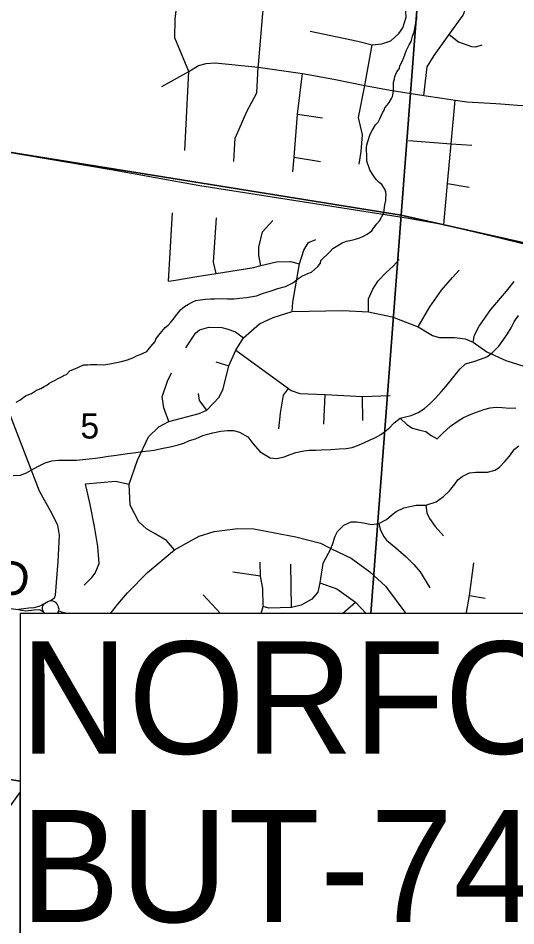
# Model space of a CAD drawing. Extents: x 0 to 34, y 0 to 22.
# Drawn here: x 5.107 to 5.934, y 18.207 to 19.714 of the extents above; entities that cross this region are included whole.
import ezdxf

# ---------------------------------------------------------------- set-up
doc = ezdxf.new("R2010")
doc.units = 0
for name, color, linetype in [('GM_X_County_Road', 7, 'Continuous'), ('GM_X_County_Road_Text', 7, 'Continuous'), ('GM_X_Minor_River', 7, 'Continuous'), ('GM_X_Section', 7, 'Continuous'), ('GM_X_Section_Text', 7, 'Continuous'), ('GM_X_Township_Road', 7, 'Continuous'), ('SH_Text', 7, 'Continuous')]:
    doc.layers.add(name, color=color, linetype=linetype)

msp = doc.modelspace()

# ---------------------------------------------------------------- linework, layer by layer
at = {"layer": 'GM_X_County_Road'}
msp.add_line((5.1502, 18.7268), (5.1489, 18.7285), dxfattribs=at)
for points in [[(5.161, 18.7471), (5.1674, 18.7519), (5.169, 18.7561), (5.1733, 18.8123), (5.1758, 18.8558), (5.1727, 18.8724), (5.1612, 18.8948), (5.1426, 18.9289), (5.0287, 19.2221), (5.0277, 19.238), (5.0278, 19.2591), (5.0324, 19.303), (5.0407, 19.4239), (5.0482, 19.4989)], [(5.0482, 19.4989), (5.2615, 19.4628), (5.4086, 19.4362), (5.7556, 19.3822), (5.814, 19.3715), (5.9052, 19.3498), (5.9474, 19.3395), (6.067, 19.3122), (6.1386, 19.2955), (6.1993, 19.2816), (6.3594, 19.2439), (6.4061, 19.2324), (6.5388, 19.202)], [(5.0157, 18.7403), (5.0176, 18.7401), (5.0611, 18.7376), (5.0943, 18.734), (5.1075, 18.7325)], [(5.1493, 18.7411), (5.1465, 18.7397), (5.1414, 18.7372), (5.1329, 18.7353), (5.1248, 18.7344), (5.1164, 18.7336), (5.1075, 18.7325)], [(5.1075, 18.7325), (5.1125, 18.731), (5.12, 18.7304), (5.1336, 18.7319), (5.1414, 18.7321), (5.1457, 18.7305), (5.1489, 18.7285)], [(5.1489, 18.7285), (5.1476, 18.7321), (5.1474, 18.7354), (5.148, 18.738), (5.1493, 18.7411), (5.1533, 18.7441), (5.1563, 18.7456), (5.161, 18.7471)], [(5.161, 18.7471), (5.164, 18.7468), (5.1673, 18.7457), (5.1688, 18.7444), (5.1704, 18.743), (5.172, 18.7404), (5.1729, 18.7383), (5.1734, 18.7363), (5.1743, 18.7332), (5.1742, 18.7304)], [(5.1512, 18.7255), (5.1508, 18.7259), (5.1502, 18.7268)], [(5.1742, 18.7304), (5.1735, 18.7283), (5.1719, 18.7261), (5.1712, 18.7255)], [(5.1889, 18.7255), (5.1863, 18.7261), (5.1832, 18.7268), (5.1813, 18.7274), (5.1798, 18.7281), (5.1742, 18.7304)]]:
    msp.add_lwpolyline(points, dxfattribs=at)
at = {"layer": 'GM_X_Minor_River'}
for points in [[(5.736, 19.6251), (5.7403, 19.6307), (5.7411, 19.6348), (5.7451, 19.6424), (5.7478, 19.6488), (5.7522, 19.6612), (5.7566, 19.6699), (5.7597, 19.6755), (5.7622, 19.6842), (5.765, 19.6914), (5.7658, 19.6971), (5.7671, 19.7035), (5.7683, 19.7081), (5.7692, 19.7122), (5.7696, 19.7164)], [(5.2493, 19.1388), (5.2592, 19.1405), (5.2785, 19.1439), (5.2888, 19.1471), (5.293, 19.1486), (5.2976, 19.1504), (5.3037, 19.1533), (5.3098, 19.1558), (5.3208, 19.1609), (5.3274, 19.1688), (5.3344, 19.1774), (5.3356, 19.1812), (5.3403, 19.1875), (5.3457, 19.1939), (5.3515, 19.2006), (5.3561, 19.2047), (5.3604, 19.2092), (5.3643, 19.2136), (5.3682, 19.2193), (5.3732, 19.2256), (5.3767, 19.2297), (5.3832, 19.2353), (5.3901, 19.2394), (5.3974, 19.2434), (5.402, 19.2456), (5.4092, 19.2466), (5.4183, 19.2475), (5.4266, 19.2481), (5.4338, 19.248), (5.4459, 19.2485), (5.4546, 19.2483), (5.4659, 19.2484), (5.4746, 19.249), (5.4864, 19.2503), (5.5027, 19.2534), (5.513, 19.257), (5.5271, 19.2612), (5.5385, 19.2652), (5.5514, 19.2687), (5.5632, 19.2746), (5.5732, 19.2823), (5.5782, 19.2857), (5.5885, 19.2904), (5.5942, 19.2926), (5.5992, 19.2966), (5.605, 19.3018), (5.6093, 19.3071), (5.6101, 19.312), (5.614, 19.3161), (5.6198, 19.3213), (5.6256, 19.3269), (5.6298, 19.3318), (5.6379, 19.3365), (5.6451, 19.3413), (5.6524, 19.3438), (5.6607, 19.3456), (5.6672, 19.3473), (5.6748, 19.3495), (5.6805, 19.3524), (5.687, 19.3553), (5.6947, 19.3612), (5.6974, 19.3657), (5.7029, 19.3728), (5.7075, 19.3777), (5.7146, 19.3912), (5.7151, 19.3954), (5.7164, 19.4041), (5.718, 19.4113), (5.7181, 19.4159), (5.7186, 19.4216), (5.7176, 19.4254), (5.7169, 19.4292), (5.7114, 19.4377), (5.7065, 19.4412), (5.7017, 19.4463), (5.6981, 19.4517), (5.6959, 19.4551), (5.6911, 19.4625), (5.6865, 19.4766), (5.6862, 19.4835), (5.6858, 19.4991), (5.6863, 19.5036), (5.6887, 19.5112), (5.6919, 19.5218), (5.6951, 19.5274), (5.7009, 19.5368), (5.7052, 19.5417), (5.7079, 19.5469), (5.7103, 19.5522), (5.7123, 19.5567), (5.715, 19.5616), (5.7163, 19.565), (5.7201, 19.5699), (5.7236, 19.574), (5.7275, 19.5807), (5.7291, 19.5841), (5.7304, 19.5932), (5.7307, 19.6077), (5.7324, 19.613), (5.7328, 19.6171), (5.736, 19.6251)], [(5.0986, 18.9551), (5.1111, 18.9555), (5.1207, 18.959), (5.1327, 18.9658), (5.142, 18.9709), (5.1516, 18.9759), (5.1627, 18.9794), (5.1742, 18.9805), (5.186, 18.9802), (5.1947, 18.9803), (5.2038, 18.9804), (5.2195, 18.9818), (5.2355, 18.9836), (5.2473, 18.9855), (5.2569, 18.9867), (5.266, 18.988), (5.2778, 18.9895), (5.2885, 18.9911), (5.2988, 18.9923), (5.3137, 18.9945), (5.3233, 18.9957), (5.3328, 18.997), (5.345, 18.9996), (5.3596, 19.0026), (5.3726, 19.006), (5.3825, 19.0084), (5.3918, 19.0127), (5.4014, 19.0158), (5.4137, 19.0211), (5.4306, 19.0255), (5.4439, 19.0282), (5.4546, 19.0297), (5.4649, 19.0294), (5.4747, 19.0269), (5.4885, 19.0188), (5.4966, 19.0079), (5.5091, 18.9943), (5.5259, 18.9839), (5.5369, 18.9828), (5.5487, 18.9858), (5.5591, 18.9897), (5.5683, 18.9932), (5.5817, 18.9958), (5.5905, 18.9967), (5.6008, 18.9968), (5.6103, 18.9973), (5.6266, 18.9979), (5.6404, 18.999), (5.6518, 18.9994), (5.6621, 19.0014), (5.6709, 19.0049), (5.6813, 19.0088), (5.6917, 19.0138), (5.7006, 19.0181), (5.7095, 19.0231), (5.7235, 19.0333), (5.7317, 19.0422), (5.7414, 19.0499), (5.7506, 19.0523), (5.7598, 19.0543), (5.7717, 19.0592), (5.7822, 19.0661), (5.7916, 19.0742), (5.8002, 19.0831), (5.8096, 19.0938), (5.8175, 19.1027), (5.827, 19.1142), (5.8337, 19.1227), (5.8408, 19.1316), (5.8501, 19.1401), (5.8643, 19.1442), (5.8751, 19.1477), (5.8855, 19.1516), (5.8952, 19.1589), (5.9054, 19.1696), (5.9141, 19.1811), (5.9197, 19.19), (5.926, 19.2001), (5.9313, 19.2102), (5.9384, 19.2203)], [(5.1036, 19.0764), (5.1097, 19.0797), (5.1193, 19.0871), (5.1289, 19.0907), (5.1377, 19.0966), (5.1445, 19.0995), (5.1503, 19.1025), (5.1545, 19.105), (5.1579, 19.1073), (5.1618, 19.1098), (5.1663, 19.112), (5.1747, 19.1164), (5.1801, 19.119), (5.1835, 19.1212), (5.1873, 19.1226), (5.1928, 19.1286), (5.2061, 19.134), (5.2156, 19.1384), (5.2225, 19.1386), (5.2274, 19.1389), (5.2383, 19.1391), (5.2493, 19.1388)], [(5.7414, 19.0499), (5.7529, 19.0393), (5.7619, 19.0333), (5.7743, 19.0303), (5.7845, 19.0277), (5.793, 19.021), (5.8031, 19.0157), (5.8126, 19.0253), (5.8254, 19.0367), (5.8379, 19.0454), (5.8468, 19.0509), (5.8595, 19.0566), (5.8687, 19.0601), (5.8806, 19.0643), (5.8909, 19.067), (5.9009, 19.0682), (5.9111, 19.0675), (5.9236, 19.0668), (5.9339, 19.0672)]]:
    msp.add_lwpolyline(points, dxfattribs=at)
at = {"layer": 'GM_X_Section'}
for points in [[(4.818, 20.3144), (5.8084, 20.2412), (5.7435, 19.3869), (4.7613, 19.5448)], [(5.8307, 20.238), (6.8362, 20.1611), (6.7522, 19.1603), (5.7435, 19.3869), (5.8084, 20.2412)]]:
    msp.add_lwpolyline(points, close=True, dxfattribs=at)
for points in [[(5.1102, 18.4472), (4.6831, 18.5192), (4.7613, 19.5448), (5.7435, 19.3869), (5.6931, 18.7255)], [(5.6931, 18.7255), (5.7435, 19.3869), (6.7522, 19.1603), (6.7169, 18.7255)], [(5.6474, 18.1592), (5.5736, 17.336), (4.5906, 17.4897), (4.6831, 18.5192), (5.1102, 18.4472)]]:
    msp.add_lwpolyline(points, dxfattribs=at)
at = {"layer": 'GM_X_Township_Road'}
for p, q in [((5.5711, 19.5546), (5.6125, 19.5489)), ((5.5655, 19.4833), (5.6091, 19.4761)), ((5.8203, 19.4395), (5.8565, 19.4334)), ((5.3567, 19.2773), (5.3634, 19.3909)), ((5.4352, 19.1434), (5.4569, 19.1367)), ((5.615, 19.04), (5.6172, 19.0891)), ((5.6798, 19.046), (5.679, 19.0859)), ((5.5609, 18.7356), (5.5601, 18.8076)), ((5.5096, 18.7878), (5.4636, 18.7946)), ((5.4142, 18.7565), (5.443, 18.7255)), ((5.8566, 18.7557), (5.8827, 18.7514)), ((5.6459, 18.7255), (5.6672, 18.7445))]:
    msp.add_line(p, q, dxfattribs=at)
for points in [[(5.5061, 19.6366), (5.5137, 19.722), (5.5216, 19.7971), (5.5205, 19.8359), (5.516, 19.8816), (5.5126, 19.9182), (5.5032, 19.9445), (5.4839, 19.9682), (5.4547, 20.0002), (5.4055, 20.0539), (5.3836, 20.0778), (5.3493, 20.114), (5.318, 20.1471), (5.307, 20.1626), (5.2969, 20.1894), (5.2972, 20.2128), (5.3045, 20.2803)], [(5.5922, 19.6924), (5.6711, 19.6761), (5.6951, 19.6701), (5.7113, 19.6713), (5.7264, 19.6766), (5.7396, 19.6886), (5.746, 19.6981), (5.7517, 19.7158), (5.7505, 19.7335), (5.7449, 19.7499), (5.7392, 19.7737), (5.7381, 19.7937), (5.7392, 19.8009), (5.7415, 19.8359), (5.7415, 19.8729), (5.749, 19.9566), (5.7558, 20.0396)], [(5.384, 19.4945), (5.3904, 19.6258), (5.3674, 19.6816), (5.3681, 19.7126), (5.378, 19.7933)], [(5.7809, 19.586), (5.7864, 19.6332), (5.7984, 19.652), (5.823, 19.687), (5.8463, 19.7192), (5.8529, 19.7369), (5.8542, 19.7407), (5.8599, 19.7916)], [(5.823, 19.687), (5.8384, 19.6747), (5.8599, 19.6671), (5.8673, 19.6667), (5.8776, 19.6701)], [(5.6733, 19.4717), (5.6769, 19.4927), (5.6788, 19.5204), (5.6726, 19.5493), (5.683, 19.6025), (5.6951, 19.6701)], [(5.3455, 19.6005), (5.3904, 19.6258), (5.4066, 19.6356), (5.4194, 19.639), (5.4345, 19.6402), (5.5058, 19.6326)], [(5.4654, 19.4764), (5.4662, 19.4961), (5.4673, 19.5149), (5.4741, 19.5296), (5.4869, 19.5594), (5.5035, 19.59), (5.5058, 19.6326), (5.5061, 19.6366)], [(5.5058, 19.6326), (5.5796, 19.6222), (5.6314, 19.6127), (5.683, 19.6025), (5.7251, 19.5947), (5.7809, 19.586), (5.8114, 19.5813), (5.8328, 19.5781), (5.8526, 19.5753), (5.9008, 19.5723), (5.9087, 19.5717)], [(5.5631, 19.4591), (5.5655, 19.4833), (5.5711, 19.5546), (5.5796, 19.6222)], [(5.814, 19.3715), (5.8203, 19.4395), (5.8263, 19.5057), (5.8328, 19.5781)], [(5.9087, 19.5717), (5.9364, 19.5696), (5.971, 19.5683), (5.978, 19.5686)], [(5.7554, 19.5108), (5.8263, 19.5057), (5.8607, 19.5032)], [(5.4358, 19.2904), (5.4317, 19.3092), (5.4366, 19.3827)], [(5.5101, 19.3033), (5.5071, 19.32), (5.5067, 19.3341), (5.5127, 19.3593), (5.5303, 19.3781)], [(5.5621, 19.2271), (5.5631, 19.2426), (5.5743, 19.306), (5.5814, 19.3292), (5.5894, 19.3418), (5.6017, 19.3467)], [(5.3567, 19.2773), (5.3686, 19.2794), (5.404, 19.2853), (5.4358, 19.2904), (5.4983, 19.3003), (5.5101, 19.3033), (5.5363, 19.3098), (5.5593, 19.3102), (5.5743, 19.306)], [(5.6889, 19.2265), (5.6893, 19.2482), (5.696, 19.2643), (5.7051, 19.278), (5.7177, 19.2913), (5.7303, 19.3032), (5.7401, 19.3134)], [(5.7717, 19.2019), (5.7908, 19.2347), (5.8101, 19.2628), (5.8284, 19.2834), (5.8396, 19.2955)], [(5.8628, 19.1763), (5.8649, 19.1877), (5.8727, 19.2025), (5.8925, 19.2304), (5.9185, 19.2611), (5.9313, 19.2768)], [(5.3666, 18.8312), (5.3534, 18.847), (5.3347, 18.8579), (5.3203, 18.8663), (5.3076, 18.878), (5.2933, 18.9057), (5.2915, 18.9404), (5.3055, 18.9801), (5.3238, 19.0193), (5.3406, 19.0358), (5.3574, 19.0446), (5.4075, 19.0575), (5.4205, 19.0631), (5.4408, 19.0848), (5.4475, 19.0985), (5.4569, 19.1367), (5.4689, 19.1627), (5.4811, 19.1833), (5.5081, 19.2065), (5.5305, 19.2173), (5.5621, 19.2271), (5.6465, 19.2286), (5.6889, 19.2265), (5.7285, 19.218), (5.7717, 19.2019), (5.7951, 19.1875), (5.8067, 19.184), (5.8319, 19.1837), (5.8494, 19.1819), (5.8628, 19.1763), (5.8857, 19.1604), (5.9171, 19.1458), (5.9469, 19.1365)], [(5.3854, 19.1669), (5.4016, 19.191), (5.4082, 19.1967), (5.424, 19.2012), (5.4452, 19.2005), (5.4538, 19.1984), (5.4682, 19.1935), (5.4811, 19.1833)], [(5.4689, 19.1627), (5.5564, 19.0993), (5.5608, 19.0959), (5.5747, 19.0912), (5.6172, 19.0891), (5.679, 19.0859), (5.725, 19.0877)], [(5.3574, 19.0446), (5.3489, 19.067), (5.3461, 19.0853), (5.355, 19.1115), (5.3616, 19.1255)], [(5.5403, 19.0323), (5.5428, 19.0585), (5.5477, 19.088), (5.5564, 19.0993)], [(5.4205, 19.0631), (5.4082, 19.0792), (5.4065, 19.0911)], [(5.6264, 18.8338), (5.6291, 18.8401), (5.6336, 18.8542), (5.6375, 18.8617), (5.6478, 18.8721), (5.66, 18.8778), (5.6692, 18.8778), (5.6807, 18.8765), (5.6939, 18.8736), (5.7061, 18.8749), (5.7188, 18.882), (5.7272, 18.8889), (5.7349, 18.8949), (5.7475, 18.9012), (5.7684, 18.9056), (5.7842, 18.9055), (5.8015, 18.9109), (5.8134, 18.9198), (5.8236, 18.9294), (5.8327, 18.9407), (5.8377, 18.9475), (5.8449, 18.9531), (5.8566, 18.9591), (5.8672, 18.9602), (5.8866, 18.9601), (5.8995, 18.9635), (5.9067, 18.9689), (5.9156, 18.9782), (5.9231, 18.9872), (5.9314, 18.9983), (5.9389, 19.0043)], [(5.2168, 18.7727), (5.2296, 18.7854), (5.2348, 18.7925), (5.2417, 18.809), (5.2392, 18.8369), (5.2338, 18.8702), (5.2269, 18.9067), (5.2187, 18.9411), (5.2687, 18.9453), (5.2915, 18.9404)], [(5.7842, 18.9055), (5.7859, 18.8929), (5.7901, 18.8835), (5.8, 18.8704), (5.8139, 18.8544)], [(5.7061, 18.8749), (5.7085, 18.8659), (5.714, 18.8539), (5.7187, 18.8472), (5.7347, 18.8347), (5.7516, 18.82), (5.7646, 18.8071), (5.775, 18.7949), (5.7912, 18.7686)], [(5.2605, 18.7255), (5.2727, 18.7414), (5.2888, 18.7603), (5.322, 18.7938), (5.3666, 18.8312), (5.3905, 18.8449), (5.4078, 18.854), (5.4325, 18.8619), (5.4722, 18.8666), (5.4986, 18.8665), (5.5684, 18.8528), (5.6094, 18.8423), (5.6264, 18.8338), (5.6602, 18.8175), (5.6914, 18.7948), (5.7171, 18.771), (5.751, 18.7255)], [(5.6264, 18.8338), (5.6133, 18.809), (5.6084, 18.7765), (5.6046, 18.7614), (5.5948, 18.7494), (5.5774, 18.7396), (5.5609, 18.7356), (5.5235, 18.7345), (5.5141, 18.7375)], [(5.5105, 18.7255), (5.5141, 18.7375), (5.5133, 18.7674), (5.5096, 18.7878), (5.5092, 18.8108)], [(5.8523, 18.7255), (5.8517, 18.7272), (5.8566, 18.7557), (5.8641, 18.81)], [(5.6084, 18.7765), (5.6363, 18.7667), (5.6672, 18.7445), (5.6849, 18.7255)]]:
    msp.add_lwpolyline(points, dxfattribs=at)
at = {"layer": 'SH_Text'}
for points in [[(8.8041, 18.7255), (5.1102, 18.7255), (5.1102, 18.1592), (8.8041, 18.1592)], [(5.1102, 18.4296), (4.6405, 17.7717), (5.1102, 18.1632)]]:
    msp.add_lwpolyline(points, close=True, dxfattribs=at)

# ---------------------------------------------------------------- texts
at = {"layer": 'GM_X_County_Road_Text'}
msp.add_text('RD', height=0.05682, rotation=354.6307, dxfattribs=at).set_placement((5.0141, 18.7636))
at = {"layer": 'GM_X_Section_Text'}
msp.add_text('5', height=0.0419, rotation=0, dxfattribs=at).set_placement((5.2104, 19.0162))
at = {"layer": 'SH_Text'}
for s, p in [('NORFOLK SOUTHERN RAILWAY', (5.1099, 18.4929)), ('BUT-747 2.36 SLM', (5.1099, 18.2133))]:
    msp.add_text(s, height=0.18634, dxfattribs=at).set_placement(p)

doc.saveas('drawing.dxf')
